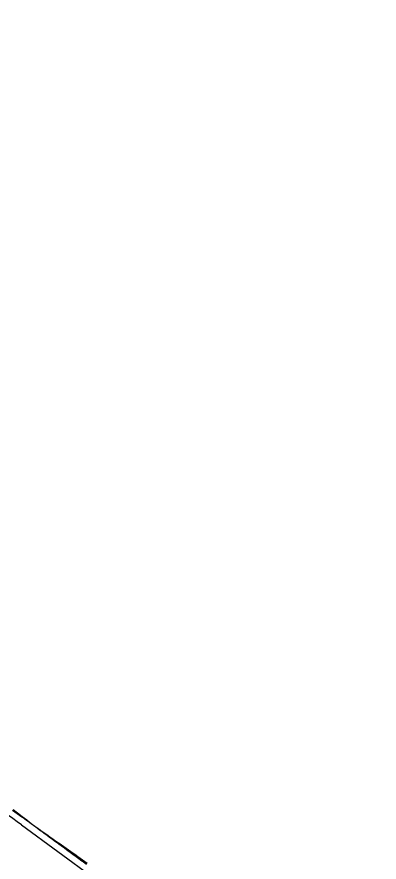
# Model space of a CAD drawing. Extents: x 6503541 to 6503743, y 5888004 to 5888145.
# Drawn here: x 6503701.95 to 6503703.474, y 5888106.808 to 5888110.365 of the extents above; entities that cross this region are included whole.
import ezdxf

# ---------------------------------------------------------------- set-up
doc = ezdxf.new("R2010")
doc.units = 0
doc.layers.add('12', color=7, linetype='Continuous')

msp = doc.modelspace()

# ---------------------------------------------------------------- linework, layer by layer
at = {"layer": '12'}
msp.add_line((6503701.9696, 5888106.9649), (6503702.2748, 5888106.7409), dxfattribs=at)
for points in [[(6503702.2437, 5888106.7978), (6503702.2245, 5888106.8119), (6503702.2242, 5888106.8121), (6503702.2048, 5888106.8264), (6503702.1997, 5888106.8301), (6503702.1853, 5888106.8407), (6503702.1749, 5888106.8483), (6503702.1659, 5888106.8549), (6503702.1501, 5888106.8665), (6503702.1464, 5888106.8692), (6503702.127, 5888106.8835), (6503702.1253, 5888106.8847), (6503702.1076, 5888106.8977), (6503702.1005, 5888106.9029), (6503702.0881, 5888106.912), (6503702.0757, 5888106.9211), (6503702.0687, 5888106.9263), (6503702.0509, 5888106.9393), (6503702.0492, 5888106.9405), (6503702.0298, 5888106.9548), (6503702.0261, 5888106.9575), (6503702.0103, 5888106.9691), (6503702.0013, 5888106.9757), (6503701.9909, 5888106.9833), (6503701.9764, 5888106.9939), (6503701.9714, 5888106.9976), (6503701.9519, 5888107.0117), (6503701.9515, 5888107.0119), (6503701.9323, 5888107.0257)], [(6503702.0298, 5888106.9548), (6503702.0261, 5888106.9577), (6503702.0107, 5888106.9696), (6503702.0017, 5888106.9766), (6503701.9916, 5888106.9845), (6503701.9774, 5888106.9955), (6503701.9725, 5888106.9994), (6503701.9533, 5888107.0141), (6503701.953, 5888107.0144), (6503701.9341, 5888107.0287)], [(6503701.9688, 5888106.9994), (6503701.9695, 5888107.0003)], [(6503702.0076, 5888106.9711), (6503702.008, 5888106.9717)], [(6503702.0283, 5888106.9559), (6503702.0284, 5888106.9559)], [(6503702.2464, 5888106.8024), (6503702.227, 5888106.8163), (6503702.2268, 5888106.8165), (6503702.2072, 5888106.8306), (6503702.2021, 5888106.8343), (6503702.1877, 5888106.8446), (6503702.177, 5888106.852), (6503702.1679, 5888106.8584), (6503702.1518, 5888106.8696), (6503702.1482, 5888106.8721), (6503702.1284, 5888106.8859), (6503702.1266, 5888106.8871), (6503702.1087, 5888106.8997), (6503702.1015, 5888106.9047), (6503702.089, 5888106.9135), (6503702.0763, 5888106.9223), (6503702.0692, 5888106.9273), (6503702.0512, 5888106.9399), (6503702.0495, 5888106.941), (6503702.0298, 5888106.9548)], [(6503702.0375, 5888106.9495), (6503702.0373, 5888106.9493)], [(6503702.0768, 5888106.922), (6503702.0764, 5888106.9214)], [(6503702.1162, 5888106.8944), (6503702.1147, 5888106.8925)], [(6503702.1555, 5888106.867), (6503702.1545, 5888106.8655)], [(6503702.1949, 5888106.8395), (6503702.1921, 5888106.8357)], [(6503702.2338, 5888106.8114), (6503702.2323, 5888106.8093)]]:
    msp.add_lwpolyline(points, dxfattribs=at)
for centre, radius, start, end in [((6503685.5719, 5888118.4473), 17.9412, 322.48762, 351.89568), ((6503685.5719, 5888118.4473), 17.9652, 322.48762, 351.89568), ((6503685.5719, 5888118.4473), 18.0348, 322.48762, 351.89568), ((6503685.5719, 5888118.4473), 18.0588, 322.48762, 351.89568), ((6503685.5719, 5888118.4473), 17.9172, 324.73339, 351.89568), ((6503685.5719, 5888118.4473), 18.0828, 324.58652, 351.89568), ((6503685.3946, 5888118.8742), 18.084, 330.69648, 337.31833), ((6503699.8398, 5888104.0625), 3.6, 53.7283, 59.4389)]:
    msp.add_arc(centre, radius, start, end, dxfattribs=at)

doc.saveas('drawing.dxf')
